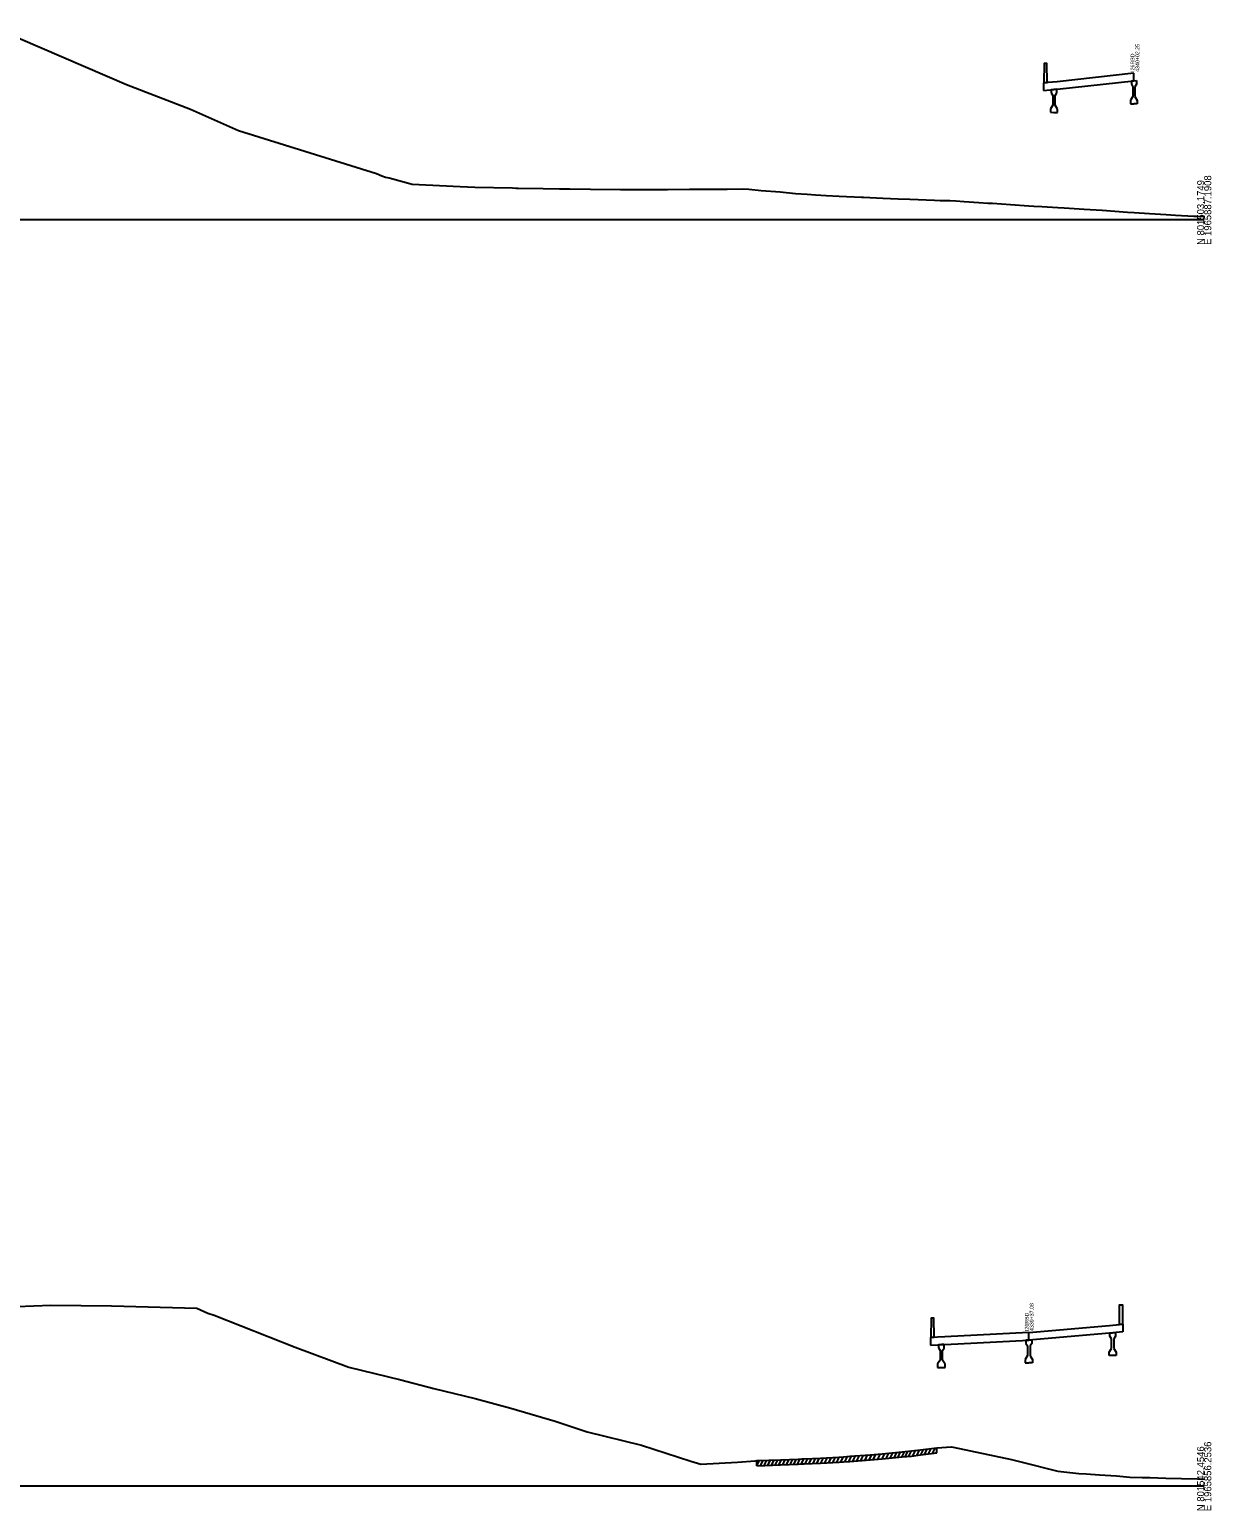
# Model space of a CAD drawing. Extents: x 1017 to 19997, y -1947 to 50737.
# Drawn here: x 12736 to 13203, y 37990 to 38575 of the extents above; entities that cross this region are included whole.
import ezdxf

# ---------------------------------------------------------------- set-up
doc = ezdxf.new("R2010")
doc.units = 0
for name, color, linetype in [('RD_GPK_XS_Cell', 7, 'Continuous'), ('RD_XS_ExGround', 7, 'Continuous'), ('RD_XS_ExPaveRet', 7, 'Continuous'), ('RD_XS_PaveOvlay', 7, 'Continuous'), ('RD_XS_TX_Notes', 7, 'Continuous')]:
    doc.layers.add(name, color=color, linetype=linetype)

msp = doc.modelspace()

# ---------------------------------------------------------------- linework, layer by layer
at = {"layer": 'RD_GPK_XS_Cell'}
for p, q in [((12600, 38500), (13200, 38500)), ((12600, 38000), (13200, 38000))]:
    msp.add_line(p, q, dxfattribs=at)
at = {"layer": 'RD_XS_ExGround'}
for points in [[(12724.02, 38575.03), (12774.54, 38553.34), (12799.72, 38543.67), (12818.75, 38535.22), (12873.23, 38518.15), (12875.37, 38517.3), (12876.78, 38516.77), (12878.15, 38516.44), (12887.32, 38513.96), (12906.24, 38513.03), (12911.99, 38512.85), (12926.86, 38512.52), (12928.23, 38512.47), (12929.19, 38512.47), (12938.98, 38512.32), (12945.51, 38512.18), (12947.58, 38512.14), (12949.5, 38512.11), (12957.64, 38511.99), (12969.6, 38511.95), (12971.98, 38511.95), (12972.61, 38511.95), (12973.93, 38511.94), (12985.15, 38511.88), (12988.06, 38511.91), (12996.77, 38512.01), (13006.4, 38511.99), (13011.71, 38512.01), (13017.89, 38512.15), (13020.25, 38512.01), (13025.15, 38511.53), (13032.54, 38510.96), (13038.64, 38510.25), (13043.2, 38510), (13046.48, 38509.81), (13050.72, 38509.58), (13055.91, 38509.2), (13064.66, 38508.86), (13065.01, 38508.84), (13065.54, 38508.82), (13073.14, 38508.45), (13079.24, 38508.23), (13083.77, 38508.06), (13093.49, 38507.67), (13095.77, 38507.6), (13099.56, 38507.49), (13101.97, 38507.4), (13105.28, 38507.17), (13110.99, 38506.79), (13114.55, 38506.56), (13116.45, 38506.43), (13123.57, 38505.95), (13130.76, 38505.44), (13132.69, 38505.32), (13135.91, 38505.15), (13142.19, 38504.82), (13144.75, 38504.65), (13152.58, 38504.11), (13159.67, 38503.67), (13169.75, 38502.99), (13172.29, 38502.82), (13178.36, 38502.44), (13184.99, 38502.03), (13188.63, 38501.78), (13195.96, 38501.41), (13196.62, 38501.38), (13196.96, 38501.36), (13200, 38501.25)], [(12731.24, 38070.76), (12744.67, 38071.34), (12768.59, 38071.05), (12802.22, 38070.16), (12806.64, 38068.2), (12809.07, 38067.44), (12841.11, 38054.79), (12862.26, 38046.89), (12882.76, 38041.92), (12895.83, 38038.39), (12912.23, 38034.52), (12926.26, 38030.67), (12943.81, 38025.58), (12956.43, 38021.34), (12977.84, 38016.04), (12997.27, 38009.8), (12998.65, 38009.38), (13001.26, 38008.52), (13015.76, 38009.38), (13022.77, 38009.9), (13023.4, 38009.95), (13032.74, 38010.29), (13039.74, 38010.58), (13041.18, 38010.64), (13042.11, 38010.68), (13048.49, 38010.98), (13055.84, 38011.38), (13057.59, 38011.48), (13060.13, 38011.66), (13068.06, 38012.25), (13072.83, 38012.63), (13080.77, 38013.39), (13084.4, 38013.77), (13087.96, 38014.2), (13094.5, 38015), (13100.28, 38015.46), (13100.89, 38015.33), (13123.9, 38010.38), (13127.6, 38009.49), (13142.15, 38005.77), (13150.53, 38004.92), (13153.44, 38004.73), (13158.68, 38004.37), (13165.42, 38003.98), (13170.59, 38003.46), (13175.55, 38003.34), (13178.56, 38003.23), (13184.91, 38003.07), (13191, 38002.91), (13197.38, 38002.71), (13200, 38002.66)]]:
    msp.add_lwpolyline(points, dxfattribs=at)
at = {"layer": 'RD_XS_ExPaveRet'}
for p, q in [((13071.2, 38010.5), (13072.24, 38012.59)), ((13072.8, 38010.63), (13073.85, 38012.73)), ((13074.42, 38010.78), (13075.47, 38012.88)), ((13075.99, 38010.93), (13077.03, 38013.03)), ((13077.55, 38011.08), (13078.6, 38013.18)), ((13079.07, 38011.22), (13080.12, 38013.32)), ((13080.59, 38011.37), (13081.64, 38013.48)), ((13081.91, 38011.51), (13082.97, 38013.62)), ((13083.4, 38011.66), (13084.46, 38013.78)), ((13084.95, 38011.83), (13086.01, 38013.96)), ((13086.5, 38012.02), (13087.57, 38014.15)), ((13088.06, 38012.21), (13089.12, 38014.34)), ((13089.61, 38012.4), (13090.68, 38014.53)), ((13091.17, 38012.59), (13092.23, 38014.72)), ((13092.72, 38012.78), (13093.78, 38014.91)), ((13094.27, 38012.97), (13094.5, 38013.42)), ((13094.5, 38013), (13094.5, 38015)), ((13023.4, 38007.95), (13024.42, 38009.98)), ((13023.4, 38007.95), (13023.4, 38009.95)), ((13024.85, 38008), (13025.87, 38010.04)), ((13026.3, 38008.05), (13027.32, 38010.09)), ((13027.76, 38008.11), (13028.77, 38010.14)), ((13029.21, 38008.16), (13030.23, 38010.2)), ((13030.66, 38008.21), (13031.68, 38010.25)), ((13032.12, 38008.27), (13033.14, 38010.3)), ((13033.59, 38008.32), (13034.61, 38010.37)), ((13035.06, 38008.38), (13036.08, 38010.43)), ((13036.53, 38008.44), (13037.55, 38010.49)), ((13038, 38008.5), (13039.02, 38010.55)), ((13039.47, 38008.56), (13040.5, 38010.61)), ((13040.95, 38008.63), (13041.97, 38010.68)), ((13042.43, 38008.7), (13043.45, 38010.75)), ((13043.98, 38008.77), (13045.01, 38010.82)), ((13045.55, 38008.85), (13046.57, 38010.89)), ((13047.11, 38008.92), (13048.14, 38010.97)), ((13048.68, 38009), (13049.71, 38011.05)), ((13050.25, 38009.08), (13051.28, 38011.14)), ((13051.82, 38009.17), (13052.85, 38011.22)), ((13053.39, 38009.25), (13054.42, 38011.31)), ((13054.97, 38009.34), (13055.99, 38011.39)), ((13056.54, 38009.42), (13057.57, 38011.48)), ((13058.13, 38009.52), (13059.16, 38011.59)), ((13059.72, 38009.63), (13060.76, 38011.71)), ((13061.31, 38009.75), (13062.35, 38011.83)), ((13062.91, 38009.87), (13063.95, 38011.94)), ((13064.5, 38009.98), (13065.54, 38012.06)), ((13066.09, 38010.1), (13067.13, 38012.18)), ((13067.69, 38010.22), (13068.73, 38012.3)), ((13069.35, 38010.35), (13070.39, 38012.44))]:
    msp.add_line(p, q, dxfattribs=at)
msp.add_lwpolyline([(13023.4, 38007.95), (13032.74, 38008.29), (13039.74, 38008.58), (13041.18, 38008.64), (13042.11, 38008.68), (13048.49, 38008.98), (13055.84, 38009.38), (13057.59, 38009.48), (13060.13, 38009.66), (13068.06, 38010.25), (13072.83, 38010.63), (13080.77, 38011.39), (13084.4, 38011.77), (13087.96, 38012.2), (13094.5, 38013)], dxfattribs=at)
at = {"layer": 'RD_XS_PaveOvlay'}
for points in [[(13172.27, 38557.77), (13141.94, 38554.47), (13136.61, 38554.01)], [(13138.03, 38554.13), (13137.92, 38561.65), (13136.83, 38561.68), (13136.72, 38554.01)], [(13172.27, 38554.77), (13172.27, 38557.77)], [(13136.61, 38551.01), (13141.94, 38551.47), (13172.27, 38554.77)], [(13136.61, 38554.01), (13136.61, 38551.01)], [(13136.72, 38554.01), (13138.03, 38554.13)], [(13141.78, 38551.46), (13140.69, 38551.36), (13139.6, 38551.27)], [(13139.6, 38551.27), (13139.6, 38550.05)], [(13141.78, 38550), (13141.78, 38551.46)], [(13172.27, 38554.77), (13171.25, 38554.65)], [(13171.25, 38554.65), (13171.25, 38553.45)], [(13171.25, 38553.45), (13171.86, 38552.44)], [(13171.86, 38552.44), (13171.86, 38548.61)], [(13172.27, 38554.77), (13173.29, 38554.9)], [(13173.29, 38553.43), (13172.68, 38552.44)], [(13172.68, 38552.44), (13172.68, 38548.6)], [(13173.29, 38554.9), (13173.29, 38553.43)], [(13140.26, 38545.21), (13139.28, 38543.73)], [(13139.6, 38550.05), (13140.26, 38549.04)], [(13140.26, 38549.04), (13140.26, 38545.21)], [(13141.13, 38549.02), (13141.78, 38550)], [(13141.13, 38545.19), (13141.13, 38549.02)], [(13142.1, 38543.66), (13141.13, 38545.19)], [(13171.86, 38548.61), (13170.95, 38547.12)], [(13170.95, 38547.12), (13170.95, 38545.78)], [(13170.95, 38545.78), (13172.27, 38545.77)], [(13173.6, 38545.76), (13172.27, 38545.77)], [(13172.68, 38548.6), (13173.6, 38547.1)], [(13173.6, 38547.1), (13173.6, 38545.76)], [(13139.28, 38543.73), (13139.28, 38542.39)], [(13139.28, 38542.39), (13140.69, 38542.36), (13142.1, 38542.33)], [(13142.1, 38542.33), (13142.1, 38543.66)], [(13166.5, 38063.7), (13166.6, 38071.49), (13167.69, 38071.5), (13167.8, 38063.84)], [(13093.4, 38058.66), (13093.29, 38066.24), (13092.14, 38066.27), (13092.02, 38058.61)], [(13130.76, 38060.57), (13097.56, 38058.81), (13091.91, 38058.61)], [(13130.76, 38060.57), (13162.58, 38063.3), (13167.91, 38063.85)], [(13167.91, 38060.85), (13162.58, 38060.3), (13130.76, 38057.57)], [(13130.76, 38057.57), (13130.76, 38060.57)], [(13162.75, 38060.31), (13163.83, 38060.42), (13164.92, 38060.54)], [(13162.75, 38059.08), (13162.75, 38060.31)], [(13164.92, 38060.54), (13164.92, 38059.1)], [(13167.8, 38063.84), (13166.5, 38063.7)], [(13167.91, 38063.85), (13167.91, 38060.85)], [(13091.91, 38058.61), (13091.91, 38055.61)], [(13091.91, 38055.61), (13097.56, 38055.81), (13130.76, 38057.57)], [(13092.02, 38058.61), (13093.4, 38058.66)], [(13097.38, 38055.8), (13096.23, 38055.76), (13095.08, 38055.72)], [(13095.08, 38055.72), (13095.08, 38054.45)], [(13095.08, 38054.45), (13095.77, 38053.44)], [(13096.69, 38053.41), (13097.38, 38054.4)], [(13097.38, 38054.4), (13097.38, 38055.8)], [(13130.76, 38057.57), (13129.61, 38057.49)], [(13129.61, 38057.49), (13129.61, 38056.25)], [(13129.61, 38056.25), (13130.3, 38055.24)], [(13130.3, 38055.24), (13130.3, 38051.41)], [(13130.76, 38057.57), (13131.92, 38057.65)], [(13131.92, 38056.23), (13131.23, 38055.23)], [(13131.23, 38055.23), (13131.23, 38051.4)], [(13131.92, 38057.65), (13131.92, 38056.23)], [(13162.42, 38052.75), (13163.4, 38054.26)], [(13163.4, 38058.09), (13162.75, 38059.08)], [(13163.4, 38054.26), (13163.4, 38058.09)], [(13164.92, 38059.1), (13164.27, 38058.09)], [(13164.27, 38058.09), (13164.27, 38054.26)], [(13164.27, 38054.26), (13165.25, 38052.77)], [(13095.77, 38049.6), (13094.73, 38048.13)], [(13094.73, 38048.13), (13094.73, 38046.79)], [(13095.77, 38053.44), (13095.77, 38049.6)], [(13096.69, 38049.58), (13096.69, 38053.41)], [(13097.73, 38048.05), (13096.69, 38049.58)], [(13097.73, 38046.72), (13097.73, 38048.05)], [(13130.3, 38051.41), (13129.27, 38049.91)], [(13129.27, 38049.91), (13129.27, 38048.58)], [(13129.27, 38048.58), (13130.76, 38048.57)], [(13132.26, 38048.56), (13130.76, 38048.57)], [(13131.23, 38051.4), (13132.26, 38049.89)], [(13132.26, 38049.89), (13132.26, 38048.56)], [(13162.42, 38051.42), (13162.42, 38052.75)], [(13165.25, 38051.43), (13163.83, 38051.42), (13162.42, 38051.42)], [(13165.25, 38052.77), (13165.25, 38051.43)], [(13094.73, 38046.79), (13096.23, 38046.76), (13097.73, 38046.72)]]:
    msp.add_lwpolyline(points, dxfattribs=at)

# ---------------------------------------------------------------- texts
at = {"layer": 'RD_GPK_XS_Cell'}
for s, p in [('N 801503.1749', (13200, 38490)), ('E 1965887.1908', (13202.8, 38490)), ('N 801542.4546', (13200, 37990)), ('E 1965856.2536', (13202.8, 37990))]:
    msp.add_text(s, height=2.8, rotation=90, dxfattribs=at).set_placement(p)
at = {"layer": 'RD_XS_TX_Notes'}
for s, p in [(' 4340+02.25', (13174.38, 38557.77)), (' I26RBD', (13172.43, 38557.77)), (' 4339+37.08', (13132.64, 38060.57)), (' I26RBD', (13130.69, 38060.57))]:
    msp.add_text(s, height=1.5, rotation=90, dxfattribs=at).set_placement(p)

doc.saveas('drawing.dxf')
